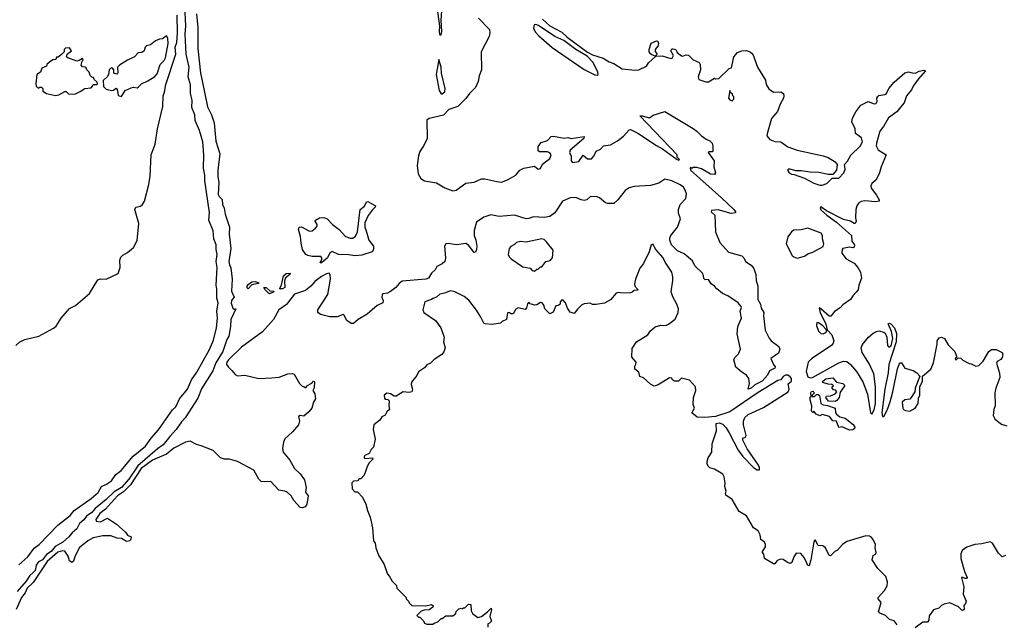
# Model space of a CAD drawing. Extents: x 2086813 to 2278017, y 548126 to 753336.
# Tile 355 of 461: x 2198743 to 2207065, y 651760 to 656867. Entities that reach past the tile are written whole.
import ezdxf

# ---------------------------------------------------------------- set-up
doc = ezdxf.new("R2010")
doc.units = 0

msp = doc.modelspace()

# ---------------------------------------------------------------- linework, layer by layer
at = {"layer": '0CON10XD'}
for points in [[(2198735, 652261.1), (2198811, 652329), (2198865, 652402.3), (2198907.4, 652432.6), (2199065, 652598), (2199170.8, 652679.2), (2199205, 652720.4), (2199347.8, 652822.2), (2199406.7, 652873.3), (2199434.8, 652925.2), (2199476.7, 652943.3), (2199517.9, 652972.1), (2199556.8, 653025), (2199601.1, 653058.9), (2199701, 653179), (2199806.7, 653265), (2199855, 653331.5), (2199917.6, 653402.4), (2200035, 653572.7), (2200062.1, 653597.9), (2200094.8, 653665), (2200162.4, 653747.6), (2200195, 653824.5), (2200240.6, 653889.4), (2200348.6, 654081.4), (2200381, 654159), (2200406.3, 654263.7), (2200413.7, 654346.3), (2200410.4, 654405), (2200420.2, 654475), (2200408.4, 654515), (2200409.9, 654589.9), (2200404.4, 654625.6), (2200411.1, 654775), (2200404.3, 654825), (2200411.6, 654885), (2200403, 654925), (2200403, 654965), (2200385, 655016.7), (2200379.5, 655085), (2200341.8, 655175), (2200347.7, 655237.7), (2200307.1, 655505), (2200307.9, 655555), (2200297.4, 655612.6), (2200299.2, 655725), (2200290.7, 655835), (2200262.6, 655932.6), (2200226.2, 656015), (2200222.4, 656062.4), (2200198.8, 656125), (2200201.3, 656185), (2200186.8, 656246.8), (2200188.1, 656318.1), (2200168.5, 656385), (2200176.7, 656465), (2200151.6, 656575), (2200141.8, 656745), (2200146.9, 656815), (2200140, 656985)], [(2202268.3, 656978.3), (2202291.7, 656811.7), (2202287.5, 656765), (2202295, 656737.5), (2202305, 656740), (2202311.2, 656768.8), (2202305.5, 656864.5), (2202317.2, 657015)], [(2198711.2, 654115), (2198745, 654146), (2198787.5, 654165), (2198905.5, 654194.5), (2199029.7, 654260.3), (2199051.3, 654278.7), (2199093, 654347), (2199165, 654426.7), (2199215, 654452), (2199334, 654555), (2199405, 654668.8), (2199425, 654679.2), (2199475, 654675.8), (2199575.9, 654724.1), (2199591.9, 654775), (2199590, 654835), (2199598, 654862), (2199615, 654878.1), (2199655, 654899.4), (2199706.2, 654943.8), (2199735, 655002.5), (2199750.8, 655145), (2199715.8, 655265), (2199725, 655283.8), (2199765, 655292.2), (2199782.2, 655305), (2199796.7, 655335), (2199835.2, 655475), (2199846.5, 655546.5), (2199855.8, 655725), (2199888.5, 655815), (2199907.8, 655945), (2199951.9, 656135), (2199956.2, 656225), (2199968.4, 656255), (2199979.6, 656320.4), (2200062, 656575), (2200058.6, 656635), (2200070.3, 656675), (2200076.7, 656756.7), (2200075, 656906.7)], [(2202620.2, 656880.2), (2202713.4, 656785), (2202716.7, 656756.7), (2202710, 656725), (2202644, 656595), (2202646.8, 656443.2), (2202627.4, 656392.6), (2202619.1, 656345), (2202596.2, 656293.8), (2202545.8, 656244.2), (2202515, 656201.1), (2202445, 656134), (2202371.4, 656108.6), (2202325, 656060), (2202205, 656032), (2202185, 656017.5), (2202186, 655865), (2202158.6, 655805), (2202125.5, 655754.5), (2202112.4, 655717.6), (2202102.5, 655635), (2202112, 655565), (2202133.3, 655525), (2202163.8, 655505), (2202265, 655490.4), (2202336.8, 655446.8), (2202405, 655420.8), (2202432.9, 655427.1), (2202515, 655485.9), (2202584.3, 655495), (2202645, 655522.1), (2202675, 655523.3), (2202775, 655499.7), (2202815, 655496.2), (2202866.8, 655515), (2202935, 655553.5), (2202971.5, 655595), (2203005, 655612.5), (2203095, 655628.8), (2203125, 655605.7), (2203145, 655610), (2203161.9, 655648.1), (2203224.3, 655695), (2203234, 655725), (2203222.7, 655742.7), (2203205, 655752), (2203135, 655750), (2203125, 655760), (2203123.8, 655795), (2203151.2, 655828.8), (2203205, 655847.5), (2203235, 655880), (2203255, 655883.3), (2203345, 655866.7), (2203375, 655871.2), (2203405, 655863.3), (2203515, 655880), (2203510, 655865), (2203396, 655765), (2203390, 655745), (2203404.2, 655715), (2203404.4, 655674.4), (2203415, 655661.1), (2203469.1, 655670.9), (2203505, 655722.5), (2203543.2, 655693.2), (2203575, 655692.5), (2203595, 655714.6), (2203614.1, 655755.9), (2203651.1, 655775), (2203677.2, 655802.8), (2203735, 655811.4), (2203795, 655844.3), (2203845, 655884.6), (2203893.5, 655936.5), (2203905, 655939.5), (2203968.3, 655908.3), (2204125, 655804.3), (2204175, 655777.5), (2204300, 655685), (2204315, 655680), (2204320, 655685), (2204300, 655705), (2204300, 655725), (2203984.2, 656055.8), (2204004.2, 656055.8), (2204065, 656038), (2204098.3, 656061.7), (2204195, 656091.1), (2204435, 655947), (2204467.1, 655925), (2204505.5, 655885.5), (2204545, 655857.9), (2204576.6, 655845), (2204594.7, 655825), (2204602, 655798), (2204600, 655755), (2204595, 655750), (2204568.3, 655751.7), (2204562.5, 655745), (2204612, 655675), (2204609.5, 655625), (2204622.9, 655575), (2204615, 655558.8), (2204582.5, 655562.5), (2204505, 655606.7), (2204465, 655620), (2204435, 655620), (2204425, 655610), (2204415, 655620), (2204410, 655615), (2204412.5, 655595), (2204673.5, 655363.5), (2204779.5, 655265), (2204793.5, 655245), (2204792, 655235), (2204755, 655230.7), (2204645, 655261.5), (2204591.2, 655255), (2204586.2, 655245), (2204616.9, 655216.9), (2204624.6, 655075), (2204660, 654985), (2204735, 654902.9), (2204845, 654872.9), (2204862.5, 654855), (2204876.2, 654825), (2204925, 654794.4), (2204947.9, 654765), (2204963.6, 654715), (2204967.9, 654665), (2204981.5, 654615), (2204981.9, 654505), (2205002.9, 654465), (2205010.5, 654430.5), (2205033.3, 654395), (2205030, 654365), (2205043.8, 654245), (2205076.7, 654176.7), (2205095, 654155.7), (2205157.6, 654107.6), (2205168, 654085), (2205155, 654050), (2205092.5, 654005), (2205113.2, 653953.2), (2205126.7, 653935), (2205123.8, 653925), (2205079.4, 653900.6), (2205063.3, 653865), (2205017.5, 653815), (2204956.9, 653783.1), (2204925, 653754.4), (2204900, 653745), (2204910, 653795), (2204906.2, 653835), (2204885.7, 653865.7), (2204845, 653891.2), (2204795, 653932.5), (2204778, 653995), (2204786.2, 654015), (2204818, 654045), (2204835.7, 654085), (2204806.9, 654215), (2204813.1, 654276.9), (2204842.5, 654345), (2204833.4, 654405), (2204843.5, 654435), (2204841.1, 654445), (2204815, 654475.8), (2204726.7, 654535), (2204682.5, 654555), (2204635, 654592.5), (2204615, 654616.7), (2204586.1, 654636.1), (2204565, 654672.5), (2204535, 654670), (2204525, 654680), (2204523.3, 654705), (2204513.8, 654725), (2204449.1, 654789.1), (2204429.4, 654829.4), (2204360.3, 654890.3), (2204303.8, 654915), (2204252.5, 654965), (2204236.9, 655005), (2204237.5, 655025), (2204246, 655045), (2204302.4, 655115), (2204327.9, 655185), (2204312.2, 655232.2), (2204312, 655265), (2204325.7, 655305), (2204372.7, 655357.3), (2204377.4, 655395), (2204367.1, 655427.1), (2204351.9, 655451.9), (2204325, 655473), (2204255, 655506.3), (2204195, 655520.5), (2204145, 655487.7), (2204075, 655466.6), (2203935, 655457.2), (2203895, 655446.2), (2203861.4, 655425), (2203799.4, 655345), (2203763.3, 655315), (2203715, 655313.6), (2203695, 655319.1), (2203643.5, 655363.5), (2203625, 655370.2), (2203566.4, 655373.6), (2203535.2, 655344.8), (2203515, 655341.4), (2203488.6, 655345), (2203444.4, 655364.4), (2203395, 655363.6), (2203329.5, 655335), (2203265, 655236.9), (2203223.1, 655205), (2203175, 655196), (2203085, 655201.8), (2203045, 655186.7), (2203025, 655186), (2202925, 655216.1), (2202795, 655206), (2202725, 655217.9), (2202665, 655199.5), (2202605, 655155.6), (2202584.5, 655085.5), (2202583.4, 655045), (2202598.3, 655005), (2202607.3, 654955), (2202605.2, 654924.8), (2202595, 654902.9), (2202585, 654901.1), (2202535, 654961.8), (2202515, 654977.4), (2202435, 654965.4), (2202365, 654977.8), (2202346, 654975), (2202334.7, 654955.3), (2202342.3, 654855), (2202335.4, 654825), (2202315, 654806.4), (2202268.9, 654781.1), (2202253.3, 654755), (2202222.7, 654727.3), (2202197.8, 654685), (2202175, 654676.7), (2201975, 654657.5), (2201950.7, 654639.3), (2201921.4, 654605), (2201877.6, 654572.4), (2201851.7, 654558.3), (2201815, 654552.9), (2201806.4, 654545), (2201804, 654524), (2201816.2, 654493.8), (2201813.3, 654476.7), (2201765, 654454.2), (2201679.1, 654380.9), (2201605, 654334.3), (2201565, 654300.6), (2201545, 654301.5), (2201508, 654325), (2201483.3, 654373.3), (2201476.4, 654376.4), (2201425, 654356), (2201365, 654356), (2201285, 654376.2), (2201264, 654395), (2201264.3, 654415), (2201346.8, 654545), (2201369.1, 654675), (2201366, 654716), (2201360, 654725), (2201335, 654720.6), (2201295, 654698.2), (2201238.1, 654655), (2201204.6, 654615.4), (2201159.8, 654580.2), (2201065, 654547.5), (2201015.9, 654484.1), (2200998.8, 654461.2), (2200934.7, 654415), (2200887.3, 654335), (2200795, 654229.3), (2200618.9, 654101.1), (2200508.3, 653995), (2200494.5, 653975), (2200491.9, 653955), (2200504.3, 653934.3), (2200537.5, 653905), (2200565, 653870), (2200585, 653859.5), (2200645.6, 653865.6), (2200765, 653837.1), (2200875, 653840.8), (2200935, 653846.7), (2201010, 653875), (2201049.3, 653879.3), (2201063, 653873), (2201107.5, 653795), (2201131.7, 653771.7), (2201145, 653770), (2201155, 653760), (2201165, 653760), (2201170, 653775), (2201213.6, 653796.4), (2201225, 653812.5), (2201235, 653810), (2201233, 653757), (2201220, 653735), (2201237, 653707), (2201243.3, 653665), (2201226.7, 653635), (2201212.5, 653585), (2201186.7, 653555), (2201145, 653517.5), (2201115, 653522.5), (2201100, 653515), (2201108.8, 653478.8), (2201100, 653445), (2201047.5, 653385), (2200984, 653326), (2200972.2, 653297.8), (2200963.5, 653245), (2200971.1, 653215), (2201026.2, 653146.2), (2201065.5, 653075), (2201115, 653030.6), (2201150.6, 652980.6), (2201163.9, 652915), (2201157.5, 652875), (2201180.6, 652845), (2201169.5, 652775), (2201155, 652752.4), (2201133.7, 652743.7), (2201115, 652745.7), (2201060, 652805), (2201036.4, 652846.4), (2201003.8, 652875), (2200985, 652885.8), (2200932.4, 652892.4), (2200865, 652966), (2200815, 652962.2), (2200785, 652966.7), (2200764.7, 652984.7), (2200721.9, 653061.9), (2200585, 653136), (2200556.5, 653143.5), (2200515, 653154.3), (2200474.1, 653154.1), (2200440, 653165), (2200377.4, 653227.4), (2200278.3, 653268.3), (2200238.4, 653278.4), (2200185, 653308.1), (2200145, 653299.2), (2200045, 653247.3), (2199985, 653195.8), (2199865, 653145.7), (2199770, 653075), (2199680.6, 652939.4), (2199621.7, 652878.3), (2199571, 652845), (2199468.3, 652731.7), (2199420.6, 652695), (2199386.9, 652645), (2199390.7, 652630.7), (2199425, 652625.6), (2199485, 652657.5), (2199561.2, 652605), (2199637.3, 652537.3), (2199655, 652513.8), (2199685, 652497.5), (2199681.9, 652475), (2199671.4, 652465), (2199645, 652459.2), (2199605, 652483.4), (2199568.3, 652488.3), (2199513.7, 652506.3), (2199445, 652505.8), (2199365, 652490.7), (2199320, 652465), (2199246.2, 652405), (2199209.1, 652330.9), (2199197.4, 652292.6), (2199185, 652281.8), (2199165, 652295.7), (2199151.8, 652335), (2199125, 652376.6), (2199105, 652381.7), (2199065, 652370.5), (2198975, 652289), (2198856.1, 652113.9), (2198805.8, 652065), (2198789.3, 652025), (2198757.7, 651985), (2198712.5, 651885)], [(2200236.9, 656916.9), (2200247.7, 656802.3), (2200248, 656625), (2200270.7, 656415), (2200285, 656350), (2200331.2, 656131.2), (2200365, 656064.2), (2200387.1, 655995), (2200402.2, 655842.2), (2200435.3, 655735), (2200419.2, 655595), (2200419.1, 655539.1), (2200426.8, 655495), (2200421.9, 655391.9), (2200427.9, 655375), (2200455, 655348.8), (2200457.1, 655307.1), (2200471.8, 655275), (2200478.6, 655225), (2200515.8, 655115), (2200514.1, 655055), (2200527.4, 654935), (2200511, 654825), (2200516.4, 654796.4), (2200529.1, 654770.9)], [(2203625, 656400), (2203632.5, 656405), (2203628, 656425), (2203588.5, 656505), (2203538.2, 656558.2), (2203443.1, 656615), (2203342.6, 656692.6), (2203265, 656725.7), (2203129.1, 656819.1), (2203105, 656828.1), (2203091.2, 656825), (2203084.3, 656795), (2203098.6, 656765), (2203129.7, 656729.7), (2203242.6, 656632.6), (2203515, 656446.2), (2203605, 656401.4), (2203625, 656400)], [(2203161.7, 656871.7), (2203225, 656815.6), (2203325, 656763.3), (2203370.1, 656720.1), (2203542.9, 656592.9), (2203585, 656570.9), (2203675, 656542), (2203725, 656510.6), (2203765, 656497.8), (2203835, 656453.1), (2203945, 656440), (2203975.8, 656444.2), (2204040, 656475), (2204057.5, 656502.5), (2204120, 656560), (2204171.7, 656561.7), (2204245, 656538.8), (2204258.3, 656541.7), (2204267.5, 656565), (2204247.5, 656605), (2204255, 656620), (2204265, 656622.5), (2204287.5, 656615), (2204300.7, 656590.7), (2204335, 656562.5), (2204345, 656560), (2204375, 656570), (2204395, 656566.7), (2204435, 656527.5), (2204485, 656506.7), (2204495, 656490), (2204498, 656445), (2204477.5, 656385), (2204483.6, 656363.6), (2204543, 656343), (2204565, 656342.5), (2204615, 656372.5), (2204625, 656367.5), (2204650.7, 656369.3), (2204740, 656455), (2204758.3, 656461.7), (2204778.5, 656555), (2204809.5, 656590.5), (2204845.3, 656604.7), (2204885, 656605.8), (2204915.7, 656595.7), (2204938.7, 656575), (2204979.4, 656465), (2205046.3, 656356.3), (2205051.1, 656321.1), (2205073.6, 656283.6), (2205115, 656255.6), (2205175, 656259.4), (2205197.1, 656245), (2205202.2, 656225), (2205198.9, 656205), (2205171.4, 656155), (2205147.4, 656092.6), (2205098.3, 656031.7), (2205062.5, 655915), (2205058.8, 655885), (2205082.5, 655855), (2205125, 655837.5), (2205175, 655836.2), (2205235, 655792.5), (2205315, 655766.2), (2205535, 655718), (2205575, 655702), (2205635, 655666), (2205653, 655643), (2205646.7, 655595), (2205615, 655558.8), (2205575, 655560), (2205497.9, 655577.9), (2205425, 655578.6), (2205348.3, 655591.7), (2205301.7, 655591.7), (2205255, 655606), (2205240, 655605), (2205233, 655597), (2205246.7, 655575), (2205265, 655562), (2205289.3, 655559.3), (2205375, 655528.8), (2205455, 655486.2), (2205505, 655470), (2205525, 655470), (2205565, 655482.5), (2205610.8, 655529.2), (2205665, 655530), (2205707.5, 655575)], [(2199605, 656220), (2199635, 656270), (2199685, 656292.5), (2199705, 656296.7), (2199735, 656292.5), (2199745, 656297.5), (2199773.9, 656326.1), (2199825, 656350), (2199885, 656388.8), (2199905, 656408.8), (2199931.8, 656488.2), (2199965, 656522.9), (2199976.2, 656545), (2199997.9, 656665), (2199995, 656710), (2199985, 656730), (2199950, 656705), (2199925, 656702.5), (2199891.7, 656688.3), (2199850, 656655), (2199815, 656646.7), (2199803.8, 656635), (2199795, 656603.3), (2199775, 656590), (2199745, 656587.5), (2199715, 656553.3), (2199653.9, 656526.1), (2199587, 656483), (2199570, 656465), (2199572.5, 656415), (2199565, 656407.5), (2199540, 656415), (2199540, 656445), (2199528.3, 656458.3), (2199515, 656460), (2199500, 656445), (2199492.5, 656405), (2199482.5, 656385), (2199450, 656355), (2199453, 656303), (2199475, 656280), (2199518.3, 656268.3), (2199537, 656273), (2199558.3, 656288.3), (2199567, 656277), (2199575, 656230), (2199583, 656223), (2199605, 656220)], [(2199045, 656227.5), (2199075, 656232.5), (2199125, 656260), (2199135, 656260), (2199155, 656242.5), (2199195, 656237.5), (2199215, 656242.5), (2199255, 656260), (2199295, 656287.5), (2199347, 656293), (2199360, 656305), (2199365, 656320), (2199395, 656320), (2199400, 656325), (2199398.3, 656338.3), (2199371.7, 656361.7), (2199368.3, 656378.3), (2199351.7, 656381.7), (2199340, 656395), (2199330, 656425), (2199310, 656445), (2199305, 656460), (2199297, 656467), (2199275, 656470), (2199263, 656483), (2199272.5, 656517.5), (2199280, 656525), (2199275, 656540), (2199247, 656523), (2199225, 656517.5), (2199150, 656545), (2199140, 656555), (2199143.3, 656576.7), (2199180, 656605), (2199165, 656630), (2199131.7, 656628.3), (2199120, 656615), (2199120, 656595), (2199100, 656575), (2199068.3, 656551.7), (2199055, 656550), (2199048.3, 656531.7), (2199023, 656527), (2198995, 656510), (2198971.7, 656488.3), (2198970, 656475), (2198931.7, 656458.3), (2198920, 656425), (2198887.5, 656405), (2198880, 656325), (2198883.3, 656305), (2198893.6, 656293.6), (2198905, 656290), (2198913, 656297), (2198927, 656297), (2198940, 656285), (2198940, 656265), (2198970, 656245), (2199045, 656227.5)], [(2204115, 656560), (2204085, 656570), (2204075, 656580), (2204064, 656595), (2204062, 656615), (2204080.5, 656669.5), (2204125, 656688), (2204136.7, 656685), (2204142, 656665), (2204135, 656642.5), (2204113.6, 656616.4), (2204115, 656600), (2204130, 656575), (2204115, 656560)], [(2202315, 656240), (2202335, 656256.7), (2202337.9, 656285), (2202307.3, 656415), (2202304.2, 656465), (2202285, 656530), (2202261.8, 656405), (2202287.9, 656267.9), (2202305, 656240), (2202315, 656240)], [(2205707.5, 655575), (2205720.3, 655605), (2205713.8, 655645), (2205738.8, 655671.2), (2205766.4, 655723.6), (2205845, 655798.5), (2205865.3, 655835), (2205859, 655869), (2205806, 655905), (2205802.7, 655945), (2205776, 656005), (2205781.2, 656035), (2205810.3, 656089.7), (2205853.3, 656145), (2205914.1, 656175.9), (2205965, 656156), (2205981.2, 656158.8), (2205990, 656175), (2205988, 656205), (2205995, 656218.8), (2206005, 656226.9), (2206055, 656236), (2206070, 656245), (2206089.2, 656285), (2206135, 656338.8), (2206225, 656417.5), (2206255, 656426.7), (2206285, 656417.5), (2206313, 656417), (2206345, 656432.5), (2206385, 656440), (2206397.5, 656435), (2206336.2, 656365), (2206293.3, 656305), (2206281.2, 656275), (2206238, 656225), (2206217.5, 656165), (2206201.1, 656145), (2206155, 656090), (2206085, 656038), (2206043.5, 655965), (2206013.3, 655925), (2205983.5, 655825), (2205982.7, 655802.7), (2205999.2, 655769.2), (2206066.7, 655725), (2206022.5, 655625), (2206007.1, 655565), (2205978.9, 655511.1), (2205945.4, 655484.6), (2205935.6, 655465), (2205940, 655445), (2205983.8, 655385), (2206007.5, 655345), (2206007.5, 655335), (2205975, 655327.5), (2205885, 655336.2), (2205855, 655331.2), (2205835, 655320), (2205818, 655295), (2205808.8, 655265), (2205806, 655195), (2205812, 655165), (2205805, 655146.7), (2205795, 655146.2), (2205765.7, 655165.7), (2205705, 655180), (2205562, 655252), (2205515, 655286.5), (2205508.3, 655281.7), (2205515, 655260.5), (2205565, 655216.9), (2205647.7, 655157.7), (2205772, 655045), (2205776.1, 654996.1), (2205799.2, 654965), (2205796, 654945), (2205785, 654940), (2205755, 654946.7), (2205700, 654935), (2205693, 654927), (2205690, 654895), (2205727, 654847), (2205795, 654810), (2205826.7, 654775), (2205850, 654735), (2205858.8, 654685), (2205836.2, 654625), (2205828.8, 654585), (2205813.8, 654565), (2205783.3, 654535), (2205763.8, 654505), (2205701.2, 654458.8), (2205677.9, 654432.1), (2205628.8, 654401.2), (2205598.3, 654361.7), (2205585, 654363.8), (2205515, 654426.2), (2205505, 654432.5), (2205500.7, 654429.3), (2205508, 654395), (2205555.8, 654295), (2205567.5, 654247.5), (2205607.5, 654205), (2205623.1, 654155), (2205618.9, 654135), (2205603.5, 654115), (2205515, 654054.8), (2205435, 654003.3), (2205406.5, 653975), (2205389.1, 653895), (2205405, 653850.4), (2205425, 653840.6), (2205443.4, 653845), (2205665, 653967.5), (2205705, 653982.2), (2205735, 653979.2), (2205765, 653954.1), (2205815, 653895.9), (2205868.1, 653808.1), (2205908.1, 653705), (2205935, 653547.5), (2205945, 653536.2), (2205965, 653572), (2205977, 653625), (2205977.3, 653767.3), (2205961.3, 653875), (2205926.2, 653956.2), (2205892, 654012), (2205863.9, 654055), (2205854.7, 654095), (2205865, 654122.9), (2205917.1, 654185), (2205955, 654218), (2205985, 654233.3), (2206005, 654238.8), (2206045, 654228), (2206058.1, 654218.1), (2206072, 654185), (2206076.7, 654115), (2206085, 654103.3), (2206095, 654102.5), (2206107.3, 654112.7), (2206122.9, 654175), (2206112.4, 654232.4), (2206083, 654297), (2206095, 654303.3), (2206105, 654298.8), (2206137.5, 654265), (2206152.3, 654217.7), (2206150, 654145), (2206088.3, 653955), (2206082.9, 653885), (2206053.8, 653745), (2206029.5, 653545), (2206034.1, 653514.1), (2206045, 653516.2), (2206075, 653569.4), (2206100.2, 653639.8), (2206123.2, 653725), (2206161.5, 653918.5), (2206175, 653958), (2206185, 653970), (2206195, 653968), (2206225, 653924), (2206295, 653903.8), (2206323.9, 653883.9), (2206350, 653855), (2206312.5, 653755), (2206307.5, 653725), (2206277.5, 653675), (2206265, 653662.5), (2206225, 653656.7), (2206201.2, 653635), (2206207.5, 653585), (2206212.5, 653575), (2206230, 653565), (2206265, 653560), (2206310, 653585), (2206336.2, 653625), (2206340.7, 653669.3), (2206350, 653695), (2206350, 653765), (2206372.5, 653815), (2206372.5, 653855), (2206443.6, 653916.4), (2206465, 653970), (2206497.5, 654125), (2206497.5, 654155), (2206515, 654180), (2206535, 654186.7), (2206560, 654175), (2206590.7, 654120.7), (2206647.5, 654065), (2206660, 654025), (2206660, 654015), (2206650, 654005), (2206655, 653990), (2206675, 654010), (2206697, 654007), (2206715, 653990), (2206768.3, 653961.7), (2206785, 653960), (2206825, 653940), (2206850, 653945), (2206886.1, 653983.9), (2206932.5, 654065), (2206955, 654082.5), (2206995, 654080), (2207046.2, 654055), (2207052, 654035), (2207046.1, 654013.9), (2207035, 653997.5), (2207005, 653980), (2206997.5, 653965), (2207025, 653880), (2207026.1, 653846.1), (2206992, 653755), (2206984, 653715), (2206986.7, 653605), (2206976.7, 653575), (2206971.2, 653525), (2206985, 653496.7), (2207007, 653477), (2207041.7, 653451.7), (2207085, 653437.1)], [(2204765, 656182.5), (2204780, 656195), (2204780, 656215), (2204770, 656225), (2204768.3, 656238.3), (2204751.7, 656251.7), (2204745, 656270), (2204732.5, 656205), (2204745, 656190), (2204765, 656182.5)], [(2201295, 654812.1), (2201283.1, 654813.1), (2201297.3, 654845), (2201296.5, 654856.5), (2201287.1, 654867.1), (2201215, 654867.7), (2201178.8, 654875), (2201161.9, 654885), (2201134.7, 654924.7), (2201121.7, 654978.3), (2201116.7, 655035), (2201100, 655095), (2201105, 655115.8), (2201125, 655117.8), (2201192.1, 655082.1), (2201215.4, 655084.6), (2201244, 655105), (2201256.5, 655123.5), (2201256.4, 655136.4), (2201240.8, 655165), (2201244, 655175), (2201277.4, 655192.6), (2201315, 655196.8), (2201341.1, 655185), (2201388.1, 655138.1), (2201443.1, 655095), (2201496.9, 655036.9), (2201535, 655021.5), (2201558.3, 655021.7), (2201582.1, 655037.9), (2201598.1, 655075), (2201620.8, 655265), (2201657.3, 655292.7), (2201675, 655330), (2201685, 655332.5), (2201750, 655295), (2201747.5, 655285), (2201720.8, 655259.2), (2201687.7, 655212.3), (2201659.5, 655150.5), (2201659.2, 655115), (2201672, 655085), (2201694, 655005), (2201733.8, 654953.8), (2201734, 654925), (2201723, 654907), (2201635, 654878.6), (2201575, 654871.4), (2201525, 654880.8), (2201438.8, 654885), (2201385, 654910), (2201363.1, 654896.9), (2201344.6, 654855), (2201295, 654812.1)], [(2205315, 654854), (2205375, 654870), (2205405, 654888.8), (2205447.7, 654902.3), (2205535, 654952.5), (2205540, 654975), (2205528.8, 655015), (2205528.8, 655045), (2205517.8, 655065), (2205404.2, 655105.8), (2205348.3, 655091.7), (2205285, 655088.8), (2205266.7, 655075), (2205236.4, 655033.6), (2205222, 654975), (2205271.1, 654875), (2205285, 654863.3), (2205315, 654854)], [(2206160, 651755), (2206135, 651790), (2206095, 651800), (2206060, 651835), (2206013, 651853), (2206000, 651865), (2206022.5, 651945), (2205997.5, 651975), (2205997.5, 651985), (2206052.5, 652045), (2206074.1, 652085.9), (2206077.7, 652117.7), (2206062.3, 652162.3), (2205995, 652232.5), (2205946.7, 652305), (2205955, 652340), (2205976.4, 652353.6), (2205982.5, 652365), (2205973.3, 652405), (2205977, 652433), (2205957.5, 652475), (2205943, 652493), (2205925, 652503.3), (2205895, 652506.2), (2205735, 652460), (2205696.1, 652433.9), (2205655, 652387.5), (2205632.5, 652375), (2205595, 652337.5), (2205585, 652340), (2205553.3, 652405), (2205531.7, 652421.7), (2205492.5, 652425), (2205465, 652472.5), (2205453.6, 652456.4), (2205430, 652305), (2205416.4, 652253.6), (2205405, 652257.5), (2205396.7, 652275), (2205372.5, 652325), (2205345, 652357.5), (2205305, 652360), (2205285, 652330), (2205268.3, 652281.7), (2205255, 652273.3), (2205231.7, 652281.7), (2205195, 652307.5), (2205175, 652310), (2205145, 652297.5), (2205125, 652270), (2205115, 652270), (2205037, 652317), (2205031.7, 652351.7), (2205020, 652365), (2205020, 652375), (2205047.5, 652415), (2205046.7, 652435), (2205036.7, 652455), (2205007.5, 652475), (2205000, 652515), (2204985, 652550), (2204944.2, 652574.2), (2204886.7, 652675), (2204825, 652713.3), (2204763.9, 652813.9), (2204711.7, 652851.7), (2204707.5, 652865), (2204712.5, 652885), (2204703.3, 652925), (2204706.2, 652955), (2204696.7, 653005), (2204685, 653027.5), (2204615, 653070), (2204575, 653082.5), (2204562.5, 653095), (2204552.5, 653115), (2204553.8, 653135), (2204562.5, 653165), (2204592, 653215), (2204596, 653285), (2204631.2, 653395), (2204630, 653455), (2204655, 653461.4), (2204685, 653451.4), (2204715, 653420.8), (2204738.4, 653378.4), (2204815, 653232.1), (2204855, 653176.7), (2204945, 653084.5), (2204975, 653066), (2204996, 653064), (2204996.9, 653085), (2204986.5, 653105), (2204891.5, 653241.5), (2204854.6, 653315), (2204855.9, 653334.1), (2204875, 653338.8), (2204884, 653355), (2204860.3, 653445), (2204859.5, 653475), (2204872.8, 653507.2), (2204898.6, 653531.4), (2205028, 653592), (2205237.9, 653725), (2205247, 653745), (2205238.6, 653791.4), (2205267.3, 653815), (2205264.9, 653835), (2205255, 653851.7), (2205235, 653864.4), (2205215, 653863.3), (2205195, 653852.9), (2205175.6, 653824.4), (2205150.8, 653820.8), (2204985, 653719), (2204745, 653553.8), (2204625, 653516.2), (2204533, 653507), (2204468.3, 653508.3), (2204422.5, 653545), (2204446.7, 653585), (2204435.9, 653615.9), (2204438, 653675), (2204456.2, 653735), (2204456.1, 653766.1), (2204403.6, 653823.6), (2204335, 653840), (2204310, 653815), (2204277, 653813), (2204260, 653825), (2204255, 653840), (2204235, 653842.5), (2204138.3, 653781.7), (2204105, 653772.5), (2204075, 653787.5), (2204015, 653843.3), (2203983.6, 653853.6), (2203975, 653890), (2203942.5, 653915), (2203940.7, 653939.3), (2203951.7, 653958.3), (2203952.5, 653975), (2203917, 654017), (2203920.7, 654089.3), (2203956.7, 654145), (2204052.5, 654205), (2204075, 654240), (2204115, 654272.5), (2204162.3, 654287.7), (2204205, 654284), (2204225.8, 654294.2), (2204281.7, 654338.3), (2204308.8, 654395), (2204310, 654425), (2204296.7, 654465), (2204263.3, 654525), (2204249.3, 654569.3), (2204263.3, 654665), (2204263.3, 654695), (2204253.3, 654735), (2204197.8, 654817.8), (2204182.2, 654855), (2204120.8, 654925), (2204095, 654970), (2204080, 654965), (2204062.5, 654905), (2204015, 654807.5), (2203985, 654767.5), (2203947.5, 654675), (2203940, 654635), (2203942.5, 654615), (2203968.3, 654588.3), (2203968.3, 654581.7), (2203935, 654580), (2203920, 654565), (2203905, 654560), (2203835, 654557.5), (2203805, 654562.5), (2203783, 654557), (2203735, 654500), (2203685, 654472.5), (2203615, 654462.5), (2203585, 654462.5), (2203565, 654472.5), (2203513, 654467), (2203495, 654460), (2203457, 654423), (2203430, 654385), (2203405, 654392.5), (2203395, 654397.5), (2203371.7, 654431.7), (2203356.2, 654475), (2203335, 654497.5), (2203325, 654500), (2203310, 654485), (2203310, 654465), (2203295, 654452.5), (2203275, 654450), (2203252.3, 654397.7), (2203225, 654382.5), (2203180, 654425), (2203172.5, 654455), (2203160, 654475), (2203145, 654477.5), (2203115, 654457.5), (2203097, 654457), (2203058.3, 654468.3), (2203045, 654480), (2203033.6, 654466.4), (2203027, 654433), (2203015, 654420), (2202957, 654433), (2202935, 654422.5), (2202915, 654382.5), (2202895, 654383.3), (2202885, 654392.5), (2202865, 654390), (2202856.2, 654333.8), (2202821.7, 654318.3), (2202805.9, 654304.1), (2202735, 654291.2), (2202677, 654297), (2202665, 654302.5), (2202641.2, 654355), (2202605, 654413.3), (2202538.3, 654498.3), (2202498.3, 654528.3), (2202419.5, 654569.5), (2202383.6, 654576.4), (2202333.9, 654556.1), (2202295, 654548.8), (2202265, 654523.3), (2202235, 654512.5), (2202225, 654502.5), (2202167, 654483), (2202150, 654415), (2202160, 654395), (2202256.7, 654325), (2202303.6, 654263.6), (2202330, 654185), (2202326.2, 654145), (2202338.5, 654095), (2202328, 654062), (2202310.2, 654039.8), (2202245, 653997.5), (2202215, 653966.7), (2202185, 653952.5), (2202165, 653927.5), (2202115, 653892.5), (2202098.3, 653861.7), (2202053.3, 653805), (2202050.8, 653785), (2202062.5, 653745), (2202056, 653724), (2202035, 653718.8), (2201985, 653722.5), (2201925, 653687.5), (2201908.3, 653688.3), (2201877, 653707), (2201845, 653712.5), (2201822.5, 653695), (2201825, 653670), (2201833, 653663), (2201855, 653660), (2201867, 653647), (2201862.5, 653605), (2201870, 653575), (2201847.5, 653555), (2201833.3, 653526.7), (2201805, 653512.5), (2201785.9, 653484.1), (2201736.4, 653443.6), (2201731.2, 653405), (2201746.7, 653325), (2201732.5, 653255), (2201713.9, 653236.1), (2201697.8, 653202.2), (2201660, 653185), (2201653.3, 653173.3), (2201653.6, 653163.6), (2201665, 653161.2), (2201726.1, 653166.1), (2201726.7, 653155), (2201695.9, 653124.1), (2201681.7, 653098.3), (2201655, 653020), (2201625, 652990), (2201611.7, 652988.3), (2201598.3, 652971.7), (2201565, 652970), (2201550, 652955), (2201553, 652903), (2201575, 652880), (2201598.3, 652878.3), (2201640, 652835), (2201667.5, 652775), (2201682, 652722), (2201705.8, 652665.8), (2201725.8, 652575), (2201733.3, 652465), (2201746.2, 652445), (2201753.8, 652405), (2201776.2, 652345), (2201822.5, 652265), (2201853, 652183), (2201870, 652165), (2201890, 652125), (2201927, 652087), (2201930, 652065), (2202010, 651985), (2202010, 651975), (2202030, 651955), (2202035, 651940), (2202058.3, 651918.3), (2202175, 651916.7), (2202225, 651926.2), (2202237.5, 651915), (2202236, 651904), (2202205, 651883.3), (2202160.7, 651879.3), (2202135, 651870), (2202100, 651835), (2202115, 651820), (2202125, 651820), (2202155, 651790), (2202165, 651770), (2202185, 651760), (2202235, 651760), (2202245, 651770), (2202278.3, 651781.7), (2202305, 651810), (2202315, 651810), (2202345, 651830), (2202405, 651830), (2202428.3, 651851.7), (2202431.7, 651868.3), (2202455, 651890), (2202475, 651897.5), (2202485, 651890), (2202495, 651900), (2202505, 651900), (2202535, 651930), (2202557, 651927), (2202560, 651875), (2202570.5, 651850.5), (2202615, 651818.6), (2202645, 651825.8), (2202696.2, 651863.8), (2202727.5, 651897.5), (2202730, 651885), (2202717.5, 651825), (2202730, 651785), (2202715, 651770), (2202700, 651765), (2202700, 651735)], [(2203095, 654742.5), (2203115, 654760), (2203125, 654760), (2203145, 654780), (2203155, 654780), (2203190, 654825), (2203227, 654833), (2203247.5, 654855), (2203251.7, 654921.7), (2203193.8, 654995), (2203175, 655010), (2203155, 655016), (2203025, 654988.1), (2202975, 654994.2), (2202942.5, 654985), (2202925, 654967.5), (2202895, 654952.5), (2202880, 654935), (2202872.5, 654885), (2202880, 654865), (2202897, 654847), (2202995, 654780), (2203057, 654767), (2203075, 654750), (2203095, 654742.5)], [(2200529.1, 654770.9), (2200539.1, 654675), (2200533.8, 654575), (2200556, 654524), (2200534.4, 654495.6), (2200531.7, 654471.7), (2200545, 654430.8), (2200556.7, 654423.3), (2200570, 654425), (2200527.1, 654335), (2200526.2, 654275), (2200512.2, 654195), (2200494.3, 654165.7), (2200458.9, 654065), (2200401.7, 653968.3), (2200375, 653900.9), (2200281.2, 653748.8), (2200248.7, 653671.3), (2200142.9, 653505), (2200110.1, 653469.9), (2200065, 653404.1), (2200010.8, 653345), (2199956.8, 653275), (2199908.2, 653241.8), (2199741.9, 653098.1), (2199665, 652986.7), (2199603.1, 652915), (2199542.5, 652877.5), (2199475, 652813), (2199381.2, 652738.8), (2199351.8, 652705), (2199306.7, 652673.3), (2199285, 652642.5), (2199247.4, 652612.6), (2199225, 652565.4), (2199186.7, 652533.3), (2199155, 652496.2), (2199109.2, 652455), (2199042.1, 652417.9), (2199010, 652375), (2198969.8, 652350.2), (2198935.3, 652305), (2198901.3, 652288.7), (2198881.5, 652258.5), (2198873.3, 652215), (2198854.5, 652195.5), (2198827.9, 652172.1), (2198798.1, 652125), (2198722.1, 652037.9)], [(2200965, 654593.9), (2200940, 654595), (2200954.6, 654625), (2200972.7, 654705), (2200995, 654723.1), (2201030, 654725), (2201026.7, 654715), (2200986, 654684), (2200980.9, 654659.1), (2200985.4, 654604.6), (2200965, 654593.9)], [(2200675, 654594.4), (2200665, 654603.3), (2200665.5, 654615), (2200675, 654630.5), (2200705, 654653.3), (2200734.7, 654655.3), (2200763.8, 654645), (2200761.7, 654638.3), (2200703.8, 654626.2), (2200675, 654594.4)], [(2200855, 654552.9), (2200845, 654556), (2200816.9, 654585), (2200806.2, 654605), (2200825, 654606), (2200857.8, 654577.8), (2200892.5, 654575), (2200888, 654565), (2200855, 654552.9)], [(2205535, 654212.9), (2205556.7, 654225), (2205563.3, 654235), (2205560, 654250), (2205530.5, 654280.5), (2205495, 654306.2), (2205481.2, 654308.8), (2205476.4, 654283.6), (2205494.2, 654235), (2205515, 654216), (2205535, 654212.9)], [(2205635, 653642.5), (2205580, 653645), (2205557.5, 653675), (2205563, 653687), (2205595, 653690), (2205635, 653707.5), (2205650, 653725), (2205637, 653737), (2205620.7, 653740.7), (2205610, 653755), (2205610, 653765), (2205620, 653775), (2205607, 653787), (2205575, 653787.5), (2205531.2, 653801.2), (2205532, 653815), (2205555, 653833.3), (2205615, 653843.3), (2205645, 653806.7), (2205700, 653795), (2205717, 653777), (2205678.3, 653721.7), (2205667.5, 653675), (2205649.3, 653650.7), (2205635, 653642.5)], [(2205755, 653400.6), (2205695, 653427.5), (2205665, 653423.3), (2205645.8, 653475.8), (2205615, 653477.5), (2205587.5, 653515), (2205525, 653532.5), (2205505, 653520), (2205473.6, 653533.6), (2205455, 653560), (2205445, 653550), (2205435, 653560), (2205437.5, 653605), (2205423.6, 653656.4), (2205425, 653677.5), (2205432.5, 653685), (2205430, 653715), (2205435, 653727.5), (2205445, 653730), (2205460, 653715), (2205440, 653695), (2205440, 653685), (2205460, 653685), (2205478.3, 653701.7), (2205491.7, 653701.7), (2205503, 653693), (2205515, 653623.8), (2205533, 653613), (2205569.2, 653609.2), (2205636.1, 653586.1), (2205637.3, 653547.3), (2205646, 653535), (2205673.2, 653513.2), (2205720.9, 653500.9), (2205787.8, 653447.8), (2205800.6, 653425), (2205799.4, 653415), (2205785, 653403.5), (2205755, 653400.6)], [(2207075, 652340), (2207045, 652328.8), (2207015, 652359.4), (2206965.2, 652445.2), (2206945, 652456.8), (2206875, 652439.3), (2206815, 652433), (2206749, 652411), (2206707.2, 652382.8), (2206696.9, 652355), (2206698.4, 652315), (2206726.7, 652206.7), (2206752, 652155), (2206745, 652146.2), (2206735, 652146), (2206713.6, 652156.4), (2206702.5, 652155), (2206723.3, 652075), (2206716.7, 652015), (2206742.5, 651955), (2206737.5, 651935), (2206722.5, 651917.5), (2206725.8, 651884.2), (2206715, 651876.7), (2206705, 651880), (2206678, 651908), (2206605, 651942.5), (2206555, 651930), (2206535, 651920), (2206510, 651895), (2206465, 651882.5), (2206428.3, 651831.7)], [(2206428.3, 651831.7), (2206426.7, 651795), (2206415, 651777.5), (2206375, 651777.5), (2206310.7, 651729.3)]]:
    msp.add_lwpolyline(points, dxfattribs=at)

doc.saveas('drawing.dxf')
